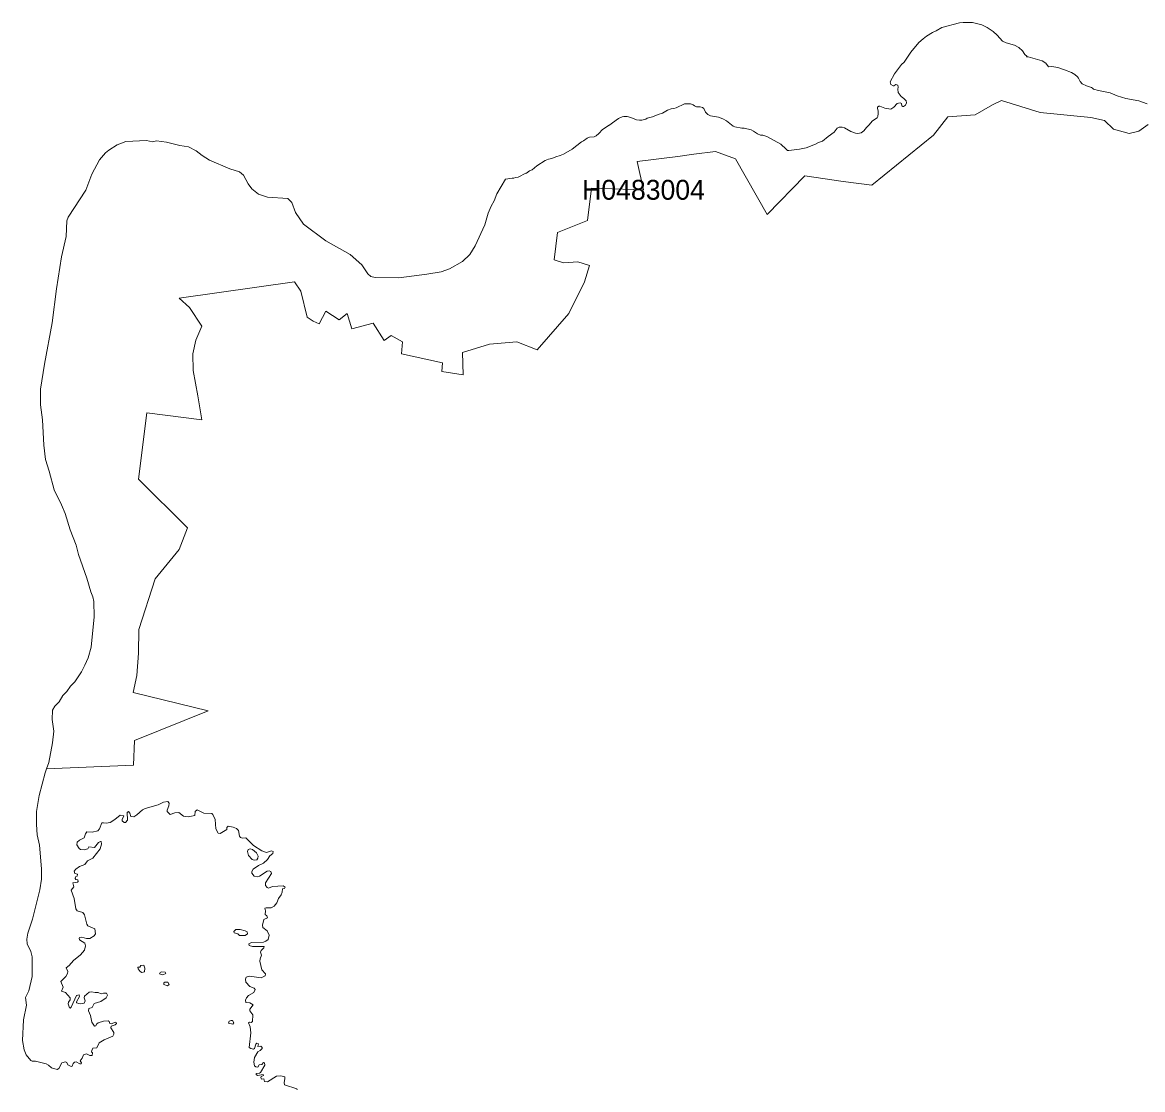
# Model space of a CAD drawing. Extents: x 369010 to 739155, y 6377141 to 6616555.
# Drawn here: x 399959 to 405592, y 6488817 to 6494186 of the extents above; entities that cross this region are included whole.
import ezdxf
from ezdxf.enums import TextEntityAlignment as Align

# ---------------------------------------------------------------- set-up
doc = ezdxf.new("R2010")
doc.units = 0
doc.header["$LTSCALE"] = 40
doc.layers.add('1', color=7, linetype='Continuous', lineweight=13)
doc.layers.add('2', color=7, linetype='Continuous')

msp = doc.modelspace()

# ---------------------------------------------------------------- linework, layer by layer
at = {"layer": '1'}
for points in [[(405615.55, 6493776.79), (405572.36, 6493790.85), (405507.64, 6493803.6), (405464.61, 6493816.34), (405428.7, 6493831.07), (405371.1, 6493843.15), (405344.62, 6493850.77), (405340.49, 6493855.73), (405335.52, 6493858.71), (405309.21, 6493866.32), (405287.36, 6493876.75), (405277.76, 6493889.33), (405269.32, 6493906.04), (405264.35, 6493912.17), (405250.95, 6493923.75), (405233.74, 6493933.35), (405198.48, 6493947.42), (405166.38, 6493958.18), (405134.93, 6493963.64), (405119.21, 6493962.98), (405104.64, 6493981.02), (405087.6, 6493992.27), (405016.59, 6494013.13), (405008.98, 6494012.63), (405009.31, 6494016.1), (404999.55, 6494024.71), (404987.96, 6494042.09), (404968.93, 6494059.14), (404948.08, 6494071.55), (404906.04, 6494083.3), (404888.33, 6494090.91), (404860.86, 6494121.03), (404841.16, 6494139.74), (404810.38, 6494160.42), (404784.06, 6494172.84), (404736.89, 6494185.91), (404689.72, 6494185.91), (404671.68, 6494183.93), (404582.15, 6494160.75), (404554.67, 6494144.04), (404534.98, 6494135.1), (404504.86, 6494116.4), (404488.47, 6494103.99), (404466.79, 6494084.29), (404426.41, 6494035.8), (404392.31, 6493985.65), (404379.57, 6493973.9), (404345.14, 6493926.73), (404322.47, 6493887.67), (404326.44, 6493873.61), (404338.19, 6493866.32), (404341.5, 6493865.99)], [(404341.5, 6493865.99), (404351.93, 6493873.94), (404361.2, 6493870.63), (404362.85, 6493860.37), (404360.87, 6493849.28), (404362.19, 6493832.56), (404377.25, 6493813.2), (404390.99, 6493803.43), (404402.91, 6493791.18), (404405.39, 6493781.09), (404399.6, 6493770), (404390, 6493763.05), (404385.53, 6493763.05), (404380.56, 6493766.69), (404379.57, 6493778.11), (404372.29, 6493780.76), (404364.51, 6493780.43), (404357.89, 6493778.11), (404340.84, 6493759.74), (404325.78, 6493749.31), (404295.66, 6493753.61), (404271, 6493764.37), (404265.54, 6493765.03), (404258.92, 6493760.07), (404258.59, 6493753.95), (404262.56, 6493738.55), (404262.89, 6493727.96), (404260.24, 6493712.57), (404257.26, 6493705.62), (404234.26, 6493689.9), (404216.22, 6493669.04), (404204.14, 6493657.46), (404190.4, 6493640.08), (404176.33, 6493629.98), (404160.61, 6493626.34), (404148.69, 6493628.33), (404125.52, 6493637.43), (404093.08, 6493655.47), (404081.17, 6493658.78), (404065.44, 6493659.44), (404055.68, 6493653.65), (404040.95, 6493633.62), (404010.33, 6493611.61), (403982.86, 6493588.28), (403962.83, 6493581.49), (403947.44, 6493573.55), (403899.61, 6493554.51), (403866.84, 6493547.73), (403813.71, 6493541.44), (403806.76, 6493542.1), (403798.98, 6493547.73), (403773, 6493572.55), (403702.33, 6493611.94), (403682.63, 6493617.9), (403670.72, 6493619.23), (403654.99, 6493624.69), (403634.8, 6493639.42), (403622.89, 6493645.38), (403588.13, 6493653.65), (403577.04, 6493653.98), (403542.28, 6493659.77), (403532.52, 6493663.42), (403499.58, 6493690.23), (403481.88, 6493701.48), (403459.04, 6493709.59), (403419.65, 6493715.88), (403405.58, 6493722.5), (403394.82, 6493733.92), (403385.88, 6493752.62), (403379.59, 6493758.41), (403366.52, 6493761.39), (403348.81, 6493761.39), (403339.38, 6493765.7), (403332.43, 6493771.32), (403319.35, 6493776.45), (403288.57, 6493776.45), (403247.19, 6493755.6), (403235.44, 6493752.29), (403221.04, 6493751.63), (403202.34, 6493743.68), (403177.68, 6493729.95), (403155.5, 6493723), (403127.86, 6493710.25), (403101.38, 6493703.8), (403093.77, 6493699.83), (403074.07, 6493694.2), (403062.32, 6493693.54), (403046.6, 6493695.19), (403019.13, 6493707.6), (402999.43, 6493712.24), (402983.71, 6493712.9), (402975.76, 6493711.58), (402957.39, 6493701.81), (402908.24, 6493666.73), (402905.59, 6493666.73), (402895.16, 6493658.12), (402876.13, 6493646.37), (402858.42, 6493626.67), (402845.02, 6493614.92), (402833.43, 6493609.63)], [(400081.1, 6490431.78), (400518.53, 6490449.82), (400522.33, 6490573.46), (400893.06, 6490723.24), (400516.38, 6490814.26), (400534.58, 6490900.33), (400542.52, 6491013.37), (400544.51, 6491132.2), (400626.93, 6491386.58), (400747.58, 6491533.54), (400789.79, 6491642.94), (400542.52, 6491887.56), (400584.73, 6492221.21), (400862.11, 6492187.29), (400842.09, 6492307.28), (400817.92, 6492435.38), (400815.94, 6492518.29), (400831.99, 6492587.97), (400862.11, 6492657.81), (400799.88, 6492751.98), (400747.58, 6492799.15), (401326.52, 6492880.25), (401358.62, 6492833.08), (401390.73, 6492703), (401421.02, 6492682.31), (401451.14, 6492669.07), (401485.24, 6492733.12), (401551.6, 6492689.76), (401591.82, 6492721.86), (401615.82, 6492644.57), (401722.4, 6492672.87), (401777.52, 6492586.15), (401813.6, 6492610.64), (401870.03, 6492578.54), (401865.89, 6492518.29), (402070.95, 6492473.11), (402068.97, 6492429.75), (402175.55, 6492412.7), (402171.42, 6492525.91), (402308.12, 6492567.28), (402444.83, 6492578.54), (402547.27, 6492538.98), (402706.16, 6492721.86), (402786.43, 6492880.25), (402810.59, 6492963.17), (402752.33, 6492982.04), (402680.01, 6492976.24), (402633.67, 6492991.47), (402650.22, 6493129), (402800.99, 6493189.41), (402821.02, 6493351.44), (403082.35, 6493343.83), (403050.24, 6493485.33), (403254.8, 6493511.65), (403335.24, 6493522.9), (403443.81, 6493536.14), (403544.27, 6493500.39), (403704.98, 6493219.53), (403893.98, 6493413.67), (404086.46, 6493385.37), (404231.28, 6493366.5), (404540.77, 6493619.06), (404613.1, 6493711.41), (404749.8, 6493720.85), (404837.85, 6493771.82), (404882.04, 6493792.51), (405077, 6493732.1), (405332.38, 6493707.6), (405400.56, 6493692.54), (405444.92, 6493649.18), (405525.19, 6493626.67), (405573.52, 6493637.93), (405619.36, 6493671.86)], [(405619.36, 6493671.86), (405573.52, 6493637.93), (405525.19, 6493626.67), (405444.92, 6493649.18), (405400.56, 6493692.54), (405332.38, 6493707.6), (405077, 6493732.1), (404882.04, 6493792.51), (404837.85, 6493771.82), (404749.8, 6493720.85), (404613.1, 6493711.41), (404540.77, 6493619.06), (404231.28, 6493366.5), (404086.46, 6493385.37), (403893.98, 6493413.67), (403704.98, 6493219.53), (403544.27, 6493500.39), (403443.81, 6493536.14), (403335.24, 6493522.9), (403254.8, 6493511.65), (403050.24, 6493485.33), (403082.35, 6493343.83), (402821.02, 6493351.44), (402800.99, 6493189.41), (402650.22, 6493129), (402633.67, 6492991.47), (402680.01, 6492976.24), (402752.33, 6492982.04), (402810.59, 6492963.17), (402786.43, 6492880.25), (402706.16, 6492721.86), (402547.27, 6492538.98), (402444.83, 6492578.54), (402308.12, 6492567.28), (402171.42, 6492525.91), (402175.55, 6492412.7), (402068.97, 6492429.75), (402070.95, 6492473.11), (401865.89, 6492518.29), (401870.03, 6492578.54), (401813.6, 6492610.64), (401777.52, 6492586.15), (401722.4, 6492672.87), (401615.82, 6492644.57), (401591.82, 6492721.86), (401551.6, 6492689.76), (401485.24, 6492733.12), (401451.14, 6492669.07), (401421.02, 6492682.31), (401390.73, 6492703), (401358.62, 6492833.08), (401326.52, 6492880.25), (400747.58, 6492799.15), (400799.88, 6492751.98), (400862.11, 6492657.81), (400831.99, 6492587.97), (400815.94, 6492518.29), (400817.92, 6492435.38), (400842.09, 6492307.28), (400862.11, 6492187.29), (400584.73, 6492221.21), (400542.52, 6491887.56)], [(402833.43, 6493609.63), (402810.26, 6493608.63), (402799.67, 6493604.33), (402780.8, 6493590.59), (402770.87, 6493585.3), (402723.7, 6493548.06), (402680.01, 6493523.4), (402663.62, 6493516.61), (402640.78, 6493509.99), (402621.09, 6493501.39), (402604.7, 6493497.91), (402588.32, 6493491.29), (402545.62, 6493464.48), (402522.12, 6493444.45), (402509.87, 6493439.49), (402493.15, 6493426.74), (402490.01, 6493427.08), (402452.61, 6493408.04), (402439.37, 6493405.73), (402430.93, 6493402.08), (402421.82, 6493402.42), (402388.89, 6493396.62), (402344.7, 6493324.13), (402331.95, 6493288.05), (402316.23, 6493261.74), (402300.51, 6493225.82), (402284.45, 6493166.74), (402236.13, 6493061.81), (402209.32, 6493018.61), (402171.58, 6492983.19), (402107.03, 6492946.12), (402064.33, 6492931.39), (401993.33, 6492919.31), (401852.65, 6492901.6), (401732.66, 6492903.42), (401710.65, 6492908.39), (401696.75, 6492921.79), (401666.13, 6492967.14), (401608.04, 6493017.62), (401484.74, 6493087.46), (401372.36, 6493171.04), (401332.97, 6493229.63), (401313.61, 6493279.11), (401293.42, 6493300.13), (401192.29, 6493307.42), (401146.45, 6493322.48), (401112.35, 6493349.29), (401093.65, 6493373.29), (401071.14, 6493417.48), (401051.62, 6493434.19), (401002.13, 6493449.58), (400899.68, 6493492.62), (400862.94, 6493516.61), (400832.49, 6493540.11), (400794.42, 6493560.14), (400750.4, 6493566.1), (400683.2, 6493583.81), (400633.55, 6493589.43), (400613.36, 6493585.3), (400582.91, 6493592.58), (400478.97, 6493586.29), (400435.28, 6493570.4), (400394.4, 6493543.09), (400376.69, 6493529.03), (400347.56, 6493495.1), (400307.51, 6493423.1), (400277.39, 6493342.5), (400188.51, 6493205.8), (400182.39, 6493187.76), (400178.91, 6493109.47), (400155.25, 6493006.53), (400130.75, 6492845.99), (400108.74, 6492674.86), (400070.18, 6492467.48), (400050.81, 6492340.54), (400049.82, 6492261.6), (400060.74, 6492187.12), (400066.54, 6492058.69), (400075.14, 6491986.53), (400094.51, 6491928.77), (400118.67, 6491833.77), (400155.74, 6491759.62), (400173.45, 6491715.76), (400199.77, 6491632.52), (400229.23, 6491555.72), (400240.65, 6491508.55), (400283.68, 6491390.55), (400302.54, 6491320.71), (400313.14, 6491296.05), (400317.77, 6491272.54), (400320.75, 6491195.75), (400304.53, 6491042.99), (400289.8, 6490989.86), (400273.25, 6490952.79), (400255.71, 6490919.19), (400221.94, 6490868.71), (400200.92, 6490846.7), (400181.89, 6490820.22), (400162.36, 6490799.53), (400144.32, 6490767.59)], [(400542.52, 6491887.56), (400789.79, 6491642.94), (400747.58, 6491533.54), (400626.93, 6491386.58), (400544.51, 6491132.2), (400542.52, 6491013.37), (400534.58, 6490900.33), (400516.38, 6490814.26), (400893.06, 6490723.24), (400522.33, 6490573.46), (400518.53, 6490449.82), (400081.1, 6490431.78), (400074.15, 6490411.26), (400042.7, 6490296.9), (400030.62, 6490216.79), (400030.29, 6490150.59), (400033.27, 6490098.96), (400044.69, 6490046.49), (400055.78, 6489928.49), (400054.45, 6489875.36), (400047.34, 6489822.23), (400009.6, 6489674.6), (399986.6, 6489603.93), (399981.3, 6489574.31), (399983.62, 6489550.81), (400001.66, 6489511.42), (400008.94, 6489485.27), (400008.61, 6489386.79), (399990.9, 6489314.8), (399974.85, 6489280.04), (399979.48, 6489241.31), (399964.92, 6489169.15), (399959.12, 6489064.22), (399967.23, 6489017.06), (399978.16, 6488992.73), (400001, 6488963.6), (400007.62, 6488959.96), (400025.32, 6488959.96), (400078.45, 6488946.88), (400090.86, 6488940.26), (400105.93, 6488926.86), (400134.72, 6488918.42), (400142.67, 6488923.22), (400157.4, 6488952.51), (400176.1, 6488957.31), (400181.73, 6488953.5), (400186.86, 6488942.58), (400204.23, 6488933.81), (400208.87, 6488935.46), (400214.83, 6488949.53), (400221.28, 6488955.82), (400229.89, 6488956.48), (400248.26, 6488946.22), (400254.05, 6488947.21), (400256.04, 6488951.52), (400250.24, 6488962.61), (400260.34, 6488975.02), (400266.63, 6488992.06), (400281.03, 6488996.7), (400298.08, 6488988.59), (400309.83, 6488989.25), (400312.14, 6489001.66), (400307.18, 6489007.62), (400307.51, 6489014.41), (400313.8, 6489025.17), (400332.83, 6489027.15), (400345.91, 6489052.8), (400370.24, 6489067.87), (400413.43, 6489085.57), (400418.73, 6489096.33), (400418.07, 6489105.27), (400404.33, 6489128.44), (400404.66, 6489136.38), (400425.18, 6489143), (400432.46, 6489150.45), (400431.14, 6489155.42), (400425.84, 6489157.4), (400407.47, 6489147.8), (400399.03, 6489149.46), (400395.39, 6489160.71), (400391.09, 6489163.2), (400367.59, 6489161.04), (400339.95, 6489152.44), (400332.5, 6489146.15), (400329.19, 6489138.37), (400322.24, 6489137.05), (400308.5, 6489156.74), (400301.72, 6489189.51), (400291.12, 6489213.67), (400293.77, 6489224.6), (400309.16, 6489230.72), (400320.09, 6489250.09), (400353.19, 6489260.35), (400380.66, 6489278.39), (400386.29, 6489293.12), (400382.32, 6489301.89), (400367.59, 6489302.22), (400355.67, 6489298.58), (400339.62, 6489306.52), (400324.89, 6489305.53)], [(400144.32, 6490767.59), (400122.31, 6490745.41), (400111.22, 6490725.72), (400108.57, 6490679.87), (400116.35, 6490620.79), (400109.9, 6490561.87), (400091.86, 6490463.4), (400081.1, 6490431.78)], [(400486.92, 6490172.27), (400486.25, 6490211.66), (400492.05, 6490216.96), (400499.66, 6490207.69), (400504.62, 6490191.31), (400519.35, 6490189.65), (400534.25, 6490199.42), (400563.54, 6490224.74), (400576.78, 6490231.69), (400642.32, 6490249.07), (400668.47, 6490263.8), (400689.82, 6490267.11), (400697.27, 6490258.17), (400696.11, 6490244.43), (400686.51, 6490222.42), (400687.18, 6490215.97), (400701.91, 6490201.9), (400724.91, 6490209.35), (400745.93, 6490211.66), (400768.77, 6490192.96), (400792.44, 6490189.65), (400825.54, 6490196.27), (400827.52, 6490215.64), (400838.28, 6490224.08), (400872.04, 6490208.35), (400911.1, 6490206.37), (400917.06, 6490201.57), (400928.81, 6490176.91), (400931.46, 6490129.74), (400942.88, 6490107.07), (400954.3, 6490105.74), (400986.57, 6490125.44), (400987.07, 6490136.36), (400994.35, 6490142.15), (401019.67, 6490137.52), (401035.73, 6490130.4), (401046.48, 6490121.13), (401050.13, 6490092.34), (401055.09, 6490086.38), (401066.51, 6490082.57), (401083.23, 6490084.72), (401120.96, 6490046.16), (401162.83, 6490019.18), (401185.84, 6490010.74), (401211.99, 6490018.52), (401220.59, 6490015.05), (401217.95, 6490005.45), (401202.55, 6489993.7), (401190.8, 6489974.66), (401172.1, 6489955.96), (401145.79, 6489945.2), (401119.64, 6489925.51), (401113.02, 6489914.58), (401113.02, 6489905.81), (401124.11, 6489890.42), (401143.8, 6489888.43), (401151.74, 6489890.75), (401190.14, 6489915.91), (401200.24, 6489917.89), (401208.68, 6489914.58), (401211.99, 6489905.15), (401181.87, 6489857.65), (401181.2, 6489844.58), (401189.48, 6489833.65), (401196.93, 6489830.67), (401215.96, 6489838.29), (401270.74, 6489842.59), (401280.51, 6489835.97), (401277.03, 6489829.35), (401266.77, 6489826.54), (401265.94, 6489811.31), (401261.14, 6489797.9), (401246.41, 6489778.87), (401238.3, 6489757.69), (401224.9, 6489740.47), (401210, 6489731.37), (401184.51, 6489732.36), (401178.56, 6489729.72), (401181.87, 6489717.3), (401180.54, 6489698.27), (401187.49, 6489691.32), (401191.13, 6489680.89), (401173.43, 6489672.78), (401166.14, 6489643.82), (401168.13, 6489633.39), (401190.47, 6489615.68), (401199.24, 6489593.67), (401194.61, 6489572.98), (401183.85, 6489563.88), (401171.44, 6489558.59), (401111.69, 6489556.93), (401096.96, 6489551.14), (401098.62, 6489541.87), (401115.33, 6489537.9), (401174.09, 6489537.07), (401172.76, 6489530.45), (401160.19, 6489517.71), (401157.04, 6489508.44), (401161.18, 6489494.37), (401154.39, 6489474.67)], [(400324.89, 6489305.53), (400305.85, 6489309.83), (400294.1, 6489308.18), (400271.1, 6489288.15), (400270.44, 6489279.38), (400275.07, 6489263.99), (400269.94, 6489252.4), (400249.58, 6489248.43), (400230.88, 6489253.06), (400230.55, 6489258.36), (400246.6, 6489286.17), (400243.96, 6489294.44), (400230.55, 6489291.46), (400204.57, 6489231.71), (400200.1, 6489227.25), (400196.12, 6489228.9), (400189.84, 6489249.09), (400190.17, 6489257.7), (400198.77, 6489268.79), (400198.77, 6489279.05), (400176.43, 6489306.52), (400156.07, 6489312.48), (400164.35, 6489332.34), (400152.76, 6489361.97), (400177.09, 6489386.46), (400186.19, 6489401.85), (400186.86, 6489411.12), (400179.08, 6489429.82), (400194.14, 6489441.9), (400215.49, 6489466.23), (400250.58, 6489494.7), (400270.77, 6489519.03), (400276.73, 6489540.21), (400272.75, 6489554.61), (400246.27, 6489570.83), (400244.29, 6489579.94), (400246.93, 6489583.25), (400257.36, 6489584.9), (400281.03, 6489577.62), (400298.74, 6489577.62), (400320.09, 6489590.36), (400326.54, 6489600.29), (400323.56, 6489626.11), (400288.81, 6489640.84), (400282.68, 6489649.12), (400271.76, 6489696.28), (400262.66, 6489707.54), (400235.02, 6489717.3), (400227.24, 6489726.41), (400218.96, 6489779.53), (400204.57, 6489821.24), (400218.14, 6489836.63), (400212.84, 6489857.32), (400237, 6489860.63), (400239.32, 6489864.11), (400237.67, 6489872.88), (400228.56, 6489875.03), (400224.92, 6489880.16), (400226.41, 6489886.95), (400235.02, 6489891.41), (400236.34, 6489901.51), (400222.61, 6489905.15), (400219.3, 6489915.91), (400227.57, 6489925.84), (400246.6, 6489939.24), (400272.42, 6489950.33), (400285.99, 6489968.7), (400313.14, 6489981.78), (400350.54, 6490028.12), (400356.99, 6490051.62), (400355.67, 6490065.19), (400352.2, 6490066.19), (400342.6, 6490060.56), (400321.58, 6490034.57), (400292.78, 6490038.55), (400287.81, 6490028.78), (400270.44, 6490023.15), (400250.91, 6490025.47), (400243.96, 6490030.11), (400232.87, 6490049.47), (400234.85, 6490062.21), (400245.61, 6490072.31), (400269.94, 6490083.4), (400277.06, 6490104.42), (400283.35, 6490113.35), (400309.16, 6490112.69), (400338.29, 6490119.15), (400346.57, 6490129.74), (400358.65, 6490158.54), (400366.92, 6490160.19), (400380, 6490157.54), (400399.69, 6490160.52), (400424.52, 6490176.91), (400450.84, 6490198.26), (400469.21, 6490194.62), (400460.27, 6490175.58), (400460.6, 6490168.8), (400470.53, 6490160.52), (400477.98, 6490160.85), (400486.92, 6490172.27)], [(401154.39, 6489474.67), (401153.73, 6489462.92), (401163.83, 6489420.22), (401181.87, 6489399.37), (401179.88, 6489390.1), (401160.19, 6489380.01), (401100.6, 6489387.79), (401084.55, 6489383.81), (401080.58, 6489373.06), (401082.9, 6489358.33), (401103.58, 6489335.98), (401124.11, 6489327.54), (401130.06, 6489320.59), (401123.28, 6489305.53), (401096.3, 6489290.14), (401085.87, 6489279.05), (401080.91, 6489267.46), (401083.23, 6489256.37), (401102.59, 6489254.06), (401119.31, 6489244.29), (401102.59, 6489222.28), (401102.26, 6489213.67), (401118.31, 6489193.48), (401115.33, 6489160.38), (401109.38, 6489154.76), (401100.6, 6489157.07), (401095.31, 6489153.76), (401104.25, 6489132.41), (401107.06, 6489102.29), (401099.28, 6489029.14), (401107.06, 6489023.35), (401120.63, 6489020.04), (401125.43, 6489024.34), (401133.71, 6489046.18), (401138.01, 6489050.49), (401145.79, 6489047.51), (401142.48, 6489033.77), (401158.2, 6489036.42), (401164.49, 6489029.8), (401164.82, 6489024.34), (401155.39, 6489014.41), (401142.15, 6489007.29), (401126.09, 6488978.33), (401122.95, 6488955.49), (401125.76, 6488936.79), (401132.71, 6488931.82), (401142.81, 6488930.17), (401149.76, 6488941.59), (401163.5, 6488942.91), (401170.78, 6488953.5), (401176.24, 6488952.84), (401177.89, 6488939.6), (401156.38, 6488903.35), (401151.08, 6488900.04), (401135.36, 6488899.05), (401134.7, 6488894.09), (401141.81, 6488887.63), (401169.12, 6488893.42), (401171.44, 6488888.46), (401160.52, 6488883.33), (401157.54, 6488877.7), (401161.51, 6488869.59), (401173.76, 6488870.92), (401176.57, 6488858.67), (401191.96, 6488856.68), (401236.98, 6488884.65), (401258.99, 6488886.97), (401278.19, 6488881.67), (401279.18, 6488872.07), (401275.05, 6488853.87), (401277.86, 6488841.62), (401338.6, 6488821.6), (401341.25, 6488815.47)]]:
    msp.add_lwpolyline(points, dxfattribs=at)
for points in [[(401105.24, 6490027.79), (401093.98, 6490024.81), (401091, 6490015.38), (401095.64, 6489995.35), (401115, 6489975.66), (401124.77, 6489971.02), (401138.01, 6489972.68), (401142.81, 6489980.95), (401144.13, 6489991.38), (401136.35, 6490007.76), (401116.99, 6490024.81)], [(401033.08, 6489622.3), (401022.49, 6489612.7), (401023.48, 6489605.59), (401042.18, 6489601.62), (401050.46, 6489592.35), (401079.59, 6489593.01), (401091.34, 6489601.62), (401089.18, 6489611.38), (401079.59, 6489616.35), (401054.1, 6489622.3)], [(400550.47, 6489411.12), (400560.23, 6489405.82), (400573.14, 6489409.14), (400575.46, 6489427.51), (400570.49, 6489442.57), (400554.11, 6489441.57), (400548.81, 6489433.8), (400540.04, 6489432.8), (400541.04, 6489424.53)], [(400658.71, 6489409.47), (400651.1, 6489406.49), (400648.45, 6489399.37), (400665.83, 6489394.07), (400680.89, 6489402.18), (400677.08, 6489408.14)], [(400688.83, 6489339.62), (400696.61, 6489346.24), (400690.49, 6489358.33), (400675.42, 6489357.66), (400671.12, 6489354.68), (400669.47, 6489346.57)], [(401008.09, 6489165.84), (400998.32, 6489162.2), (400996.01, 6489152.11), (401018.02, 6489146.81), (401021.82, 6489152.44), (401016.36, 6489165.51)]]:
    msp.add_lwpolyline(points, close=True, dxfattribs=at)

# ---------------------------------------------------------------- texts
at = {"layer": '2'}
msp.add_text('H0483004', height=100, dxfattribs=at).set_placement((403082.35, 6493293.83), align=Align.CENTER)

doc.saveas('drawing.dxf')
